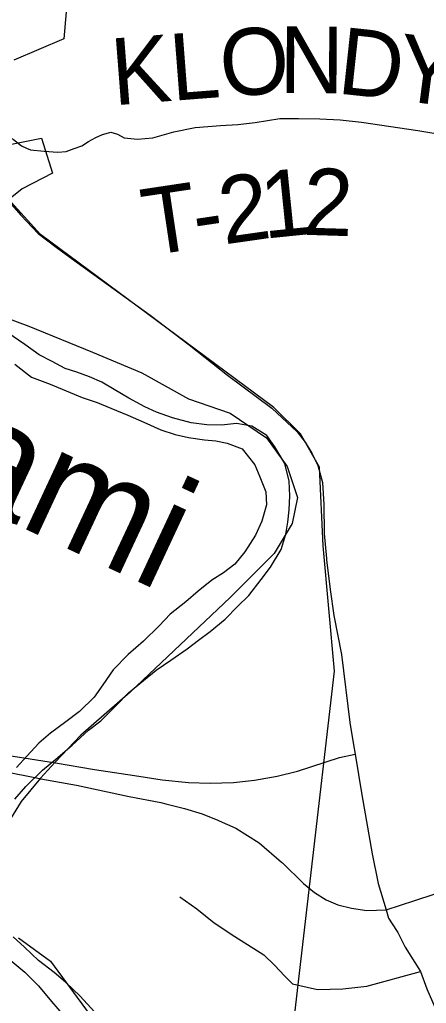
# Model space of a CAD drawing. Extents: x 0 to 34, y 0 to 22.
# Drawn here: x 7.1533 to 7.3264, y 18.6012 to 19.0197 of the extents above; entities that cross this region are included whole.
import ezdxf

# ---------------------------------------------------------------- set-up
doc = ezdxf.new("R2010")
doc.units = 0
for name, color, linetype in [('GM_X_Corporation', 7, 'Continuous'), ('GM_X_Major_River', 7, 'Continuous'), ('GM_X_Major_River_Text', 7, 'Continuous'), ('GM_X_Rail_Line', 7, 'Continuous'), ('GM_X_State_Route', 7, 'Continuous'), ('GM_X_Township', 7, 'Continuous'), ('GM_X_Township_Road', 7, 'Continuous'), ('GM_X_Township_Road_Text', 7, 'Continuous'), ('GM_X_US_Route', 7, 'Continuous')]:
    doc.layers.add(name, color=color, linetype=linetype)

msp = doc.modelspace()

# ---------------------------------------------------------------- linework, layer by layer
at = {"layer": 'GM_X_Corporation'}
for points in [[(7.17378, 19.03137), (7.17204, 19.01151), (7.15084, 19.00251)], [(7.14767, 18.96635), (7.16261, 18.96933), (7.16727, 18.95443), (7.1543, 18.94777), (7.14929, 18.94355)], [(7.13217, 18.89845), (7.15724, 18.88924), (7.18431, 18.87819), (7.20529, 18.86936), (7.22517, 18.85831), (7.24284, 18.85224), (7.2583, 18.84174), (7.26714, 18.82959), (7.27156, 18.81633), (7.26935, 18.80529), (7.26161, 18.79259), (7.24284, 18.77381), (7.20032, 18.73349), (7.17933, 18.71526), (7.16847, 18.70374), (7.16215, 18.69699), (7.15392, 18.6871), (7.14717, 18.67594)], [(7.15285, 18.62904), (7.16635, 18.61909), (7.2209, 18.54498)]]:
    msp.add_lwpolyline(points, dxfattribs=at)
at = {"layer": 'GM_X_Major_River'}
for points in [[(7.25843, 18.84273), (7.25207, 18.84667), (7.24564, 18.84794), (7.23917, 18.84712), (7.23291, 18.84725), (7.22629, 18.84815), (7.21836, 18.85021), (7.21158, 18.85263), (7.20651, 18.85502), (7.19975, 18.85858), (7.19357, 18.86232), (7.18832, 18.86547), (7.18306, 18.86768), (7.1776, 18.86969), (7.1727, 18.87131), (7.16707, 18.87428), (7.16162, 18.87705), (7.15546, 18.88155), (7.14779, 18.88666)], [(7.15129, 18.87308), (7.15838, 18.86761), (7.16629, 18.8646), (7.17983, 18.85899), (7.18623, 18.85677), (7.19207, 18.85437), (7.1994, 18.85136), (7.20617, 18.84837), (7.21331, 18.84518), (7.21953, 18.84315), (7.2252, 18.8419), (7.23201, 18.84099), (7.23675, 18.84052), (7.24166, 18.83946), (7.24806, 18.83705), (7.25342, 18.83028), (7.25558, 18.82511), (7.2581, 18.81878), (7.25836, 18.81326), (7.25631, 18.80626), (7.25371, 18.80042), (7.24919, 18.79329), (7.2449, 18.78805), (7.24007, 18.78435), (7.23507, 18.78122), (7.22927, 18.77658), (7.22405, 18.77194), (7.21729, 18.76675), (7.21263, 18.76171), (7.20603, 18.75519), (7.19945, 18.74962), (7.19305, 18.7431), (7.18873, 18.73672), (7.18501, 18.73147), (7.1788, 18.72533), (7.17301, 18.72088), (7.16645, 18.71607), (7.16142, 18.7118), (7.15637, 18.70639), (7.1519, 18.70154)], [(7.15122, 18.68805), (7.1559, 18.69347), (7.16307, 18.70036), (7.16868, 18.705), (7.17564, 18.71094), (7.18261, 18.71745), (7.18782, 18.72134), (7.19423, 18.72767), (7.19966, 18.73326), (7.20604, 18.73846), (7.21145, 18.74291), (7.21762, 18.74716), (7.22456, 18.75196), (7.22939, 18.75566), (7.2344, 18.75936), (7.24078, 18.76456), (7.24602, 18.76996), (7.25087, 18.77462), (7.25614, 18.78154), (7.26006, 18.78679), (7.26459, 18.7943), (7.26663, 18.80073), (7.2675, 18.80584), (7.26799, 18.81116), (7.26831, 18.81705), (7.26807, 18.82333), (7.26614, 18.83078), (7.26193, 18.83791), (7.25843, 18.84273)], [(7.18511, 18.59759), (7.179, 18.60418), (7.17286, 18.6102), (7.16802, 18.6143), (7.1613, 18.61938), (7.15535, 18.62502), (7.15051, 18.62949)], [(7.14953, 18.61943), (7.15549, 18.61436), (7.16125, 18.60854), (7.1668, 18.60196), (7.17217, 18.59576)]]:
    msp.add_lwpolyline(points, dxfattribs=at)
at = {"layer": 'GM_X_Rail_Line'}
msp.add_lwpolyline([(7.25625, 18.47438), (7.28731, 18.74252), (7.28254, 18.79581), (7.28095, 18.82927), (7.27277, 18.84351), (7.26153, 18.85464), (7.16217, 18.92835), (7.14684, 18.94523), (7.09279, 19.01599), (7.08401, 19.02249), (7.01952, 19.05595), (6.97828, 19.07185), (6.96192, 19.08276), (6.89679, 19.1288), (6.82933, 19.19058), (6.80388, 19.21062)], dxfattribs=at)
at = {"layer": 'GM_X_State_Route'}
msp.add_line((7.14679, 18.69976), (7.16045, 18.69708), dxfattribs=at)
for points in [[(7.08671, 18.71713), (7.13967, 18.70803), (7.16859, 18.70347), (7.18521, 18.70068), (7.20211, 18.69816), (7.21398, 18.69628), (7.2251, 18.69509), (7.23433, 18.69483), (7.24426, 18.69509), (7.25318, 18.69615), (7.26285, 18.69785), (7.27158, 18.69999), (7.28942, 18.7057), (7.29608, 18.70721)], [(7.16045, 18.69708), (7.16227, 18.69673), (7.17752, 18.69403), (7.19995, 18.68915), (7.21333, 18.68663), (7.21554, 18.68607)], [(7.21554, 18.68607), (7.22352, 18.68405), (7.23093, 18.6818), (7.23771, 18.67903)], [(7.23771, 18.67903), (7.23817, 18.67884), (7.24524, 18.67571), (7.25527, 18.66944), (7.26476, 18.66118)], [(7.26476, 18.66118), (7.26511, 18.66087), (7.27414, 18.65218), (7.27877, 18.6483), (7.28375, 18.64518), (7.28873, 18.64304), (7.29452, 18.64159), (7.30112, 18.64072), (7.30923, 18.64097)]]:
    msp.add_lwpolyline(points, dxfattribs=at)
at = {"layer": 'GM_X_Township'}
for points in [[(7.13217, 18.89845), (7.15724, 18.88924), (7.18431, 18.87819), (7.20529, 18.86936), (7.22517, 18.85831), (7.24284, 18.85224), (7.2583, 18.84174), (7.26714, 18.82959), (7.27156, 18.81633), (7.26935, 18.80529), (7.26161, 18.79259), (7.24284, 18.77381), (7.20032, 18.73349), (7.17933, 18.71526), (7.16847, 18.70374), (7.16215, 18.69699), (7.15392, 18.6871), (7.14717, 18.67594)], [(7.15285, 18.62904), (7.16635, 18.61909), (7.2209, 18.54498)]]:
    msp.add_lwpolyline(points, dxfattribs=at)
at = {"layer": 'GM_X_Township_Road'}
for points in [[(7.15614, 18.96505), (7.15784, 18.96428), (7.16371, 18.96378), (7.16959, 18.96337), (7.17315, 18.96362), (7.17654, 18.96489), (7.17974, 18.96602), (7.18261, 18.96787), (7.18568, 18.96952), (7.18861, 18.9709), (7.1921, 18.97181), (7.19494, 18.97097), (7.1978, 18.96946), (7.20338, 18.96885), (7.20997, 18.96935), (7.21894, 18.97198), (7.22803, 18.97379), (7.2388, 18.97465), (7.2461, 18.97509), (7.25348, 18.97589), (7.26407, 18.97763), (7.27203, 18.97767), (7.28112, 18.97748), (7.28978, 18.97704), (7.29875, 18.9761), (7.32282, 18.9726), (7.32956, 18.9714)], [(7.12944, 18.968), (7.13317, 18.96999), (7.13714, 18.97156), (7.14128, 18.97214), (7.146, 18.9714), (7.15063, 18.96875), (7.15403, 18.96602), (7.15614, 18.96505)], [(7.30923, 18.64097), (7.32153, 18.64494), (7.35351, 18.65544), (7.38711, 18.66079), (7.42308, 18.66228), (7.47243, 18.65396), (7.51434, 18.64771), (7.53575, 18.64652), (7.55151, 18.64296), (7.5625, 18.64177), (7.57857, 18.6395)], [(7.22143, 18.64652), (7.22867, 18.64132), (7.23609, 18.63539), (7.24481, 18.62963), (7.25724, 18.62184), (7.2617, 18.61739), (7.26615, 18.61275), (7.26949, 18.60941), (7.27126, 18.60901)], [(7.27126, 18.60901), (7.28007, 18.60699), (7.29083, 18.60737), (7.30106, 18.60843), (7.32385, 18.61477)]]:
    msp.add_lwpolyline(points, dxfattribs=at)
at = {"layer": 'GM_X_US_Route'}
for points in [[(7.14723, 18.94444), (7.14898, 18.94201), (7.15378, 18.93655), (7.16123, 18.92869), (7.16884, 18.92289), (7.17671, 18.91709), (7.18846, 18.90873), (7.20883, 18.894), (7.22546, 18.88134), (7.24177, 18.86842), (7.26064, 18.85435), (7.2714, 18.84434), (7.27488, 18.83986), (7.2777, 18.83523), (7.28018, 18.82993), (7.28225, 18.82273), (7.28274, 18.81346), (7.28291, 18.80112), (7.28389, 18.79038), (7.28395, 18.78989)], [(7.28395, 18.78989), (7.28547, 18.77726), (7.28704, 18.76624), (7.29022, 18.74962), (7.29386, 18.72059), (7.29529, 18.71199)], [(7.29529, 18.71199), (7.29608, 18.70721), (7.29891, 18.68981), (7.30337, 18.66481), (7.30593, 18.6522), (7.30923, 18.64097)], [(7.30923, 18.64097), (7.31032, 18.63743), (7.3137, 18.63212)], [(7.3137, 18.63212), (7.31422, 18.6313), (7.31737, 18.62499), (7.32385, 18.61477), (7.32665, 18.60737), (7.32999, 18.59957), (7.3298, 18.594), (7.32925, 18.58918), (7.32721, 18.58306), (7.32385, 18.57122)]]:
    msp.add_lwpolyline(points, dxfattribs=at)

# ---------------------------------------------------------------- texts
at = {"layer": 'GM_X_Major_River_Text'}
msp.add_text('Miami', height=0.047348, rotation=334.9964, dxfattribs=at).set_placement((7.0596, 18.84775))
at = {"layer": 'GM_X_Township_Road_Text'}
for s, rotation, p in [('L', 4.4184, (7.21826, 18.98515)), ('O', 3.9483, (7.23939, 18.98678)), ('N', 359.6102, (7.26376, 18.98849)), ('D', 353.8465, (7.28801, 18.98836)), ('K', 4.423, (7.19334, 18.98322)), ('Y', 352.5953, (7.3127, 18.9857)), ('1', 5.7965, (7.25727, 18.92646)), ('2', 358.22, (7.27369, 18.92819)), ('2', 8.1617, (7.24026, 18.92401)), ('T', 8.5386, (7.20775, 18.91915)), ('-', 8.4536, (7.22875, 18.9223))]:
    msp.add_text(s, height=0.02841, rotation=rotation, dxfattribs=at).set_placement(p)

doc.saveas('drawing.dxf')
